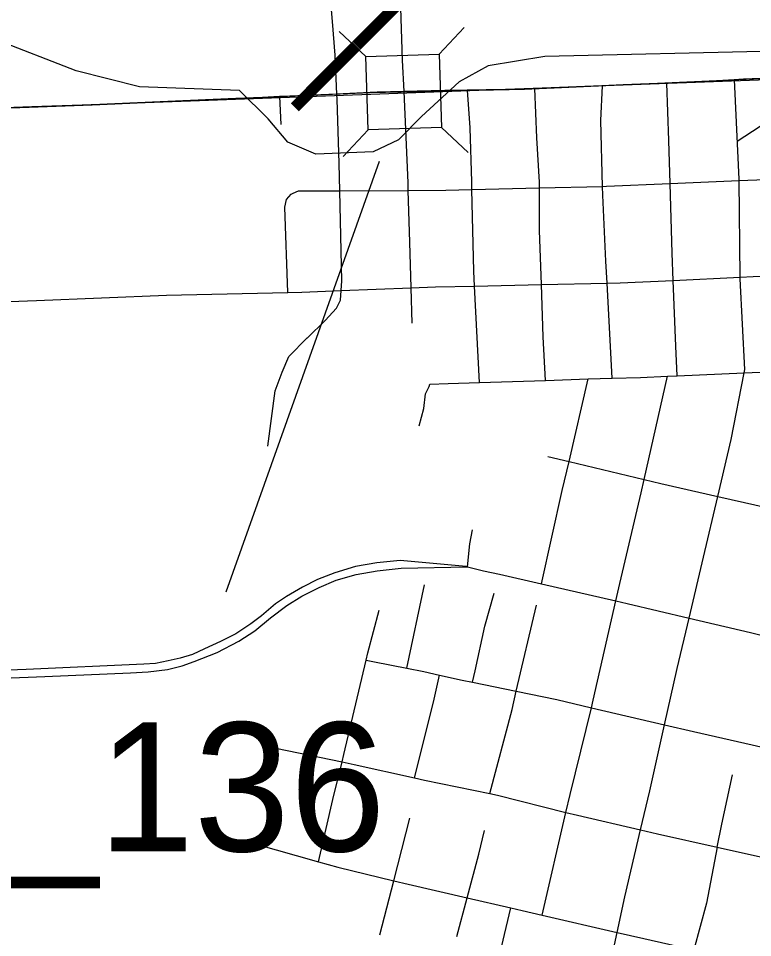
# Model space of a CAD drawing. Extents: x 128.7 to 185.5, y -21.4 to 12.6.
# Drawn here: x 170.223 to 170.851, y -6.129 to -5.344 of the extents above; entities that cross this region are included whole.
import ezdxf

# ---------------------------------------------------------------- set-up
doc = ezdxf.new("R2010")
doc.units = 0
for name, color, linetype in [('tdCoCityStreetMinor', 7, 'Continuous'), ('tdCoHydroRiver', 7, 'Continuous'), ('tdCoPriCL', 7, 'Continuous'), ('tdCoPrimary', 7, 'Continuous'), ('tdCoPriNonDiv', 7, 'Continuous'), ('tdCoPriNonDivCL', 7, 'Continuous'), ('tdCoSectLine', 7, 'Continuous'), ('tdCoStrucNonDivPri', 7, 'Continuous'), ('tdCoStrucPriMaintName', 7, 'Continuous'), ('tdStHwyPriRefPost1', 7, 'Continuous')]:
    doc.layers.add(name, color=color, linetype=linetype)

msp = doc.modelspace()

# ---------------------------------------------------------------- linework, layer by layer
at = {"layer": 'tdCoCityStreetMinor'}
for p, q in [((170.44777, -5.4345), (170.44681, -5.41066)), ((170.78008, -5.48489), (170.83915, -5.48238)), ((170.83994, -5.56483), (170.83915, -5.48238)), ((170.49808, -5.491), (170.55648, -5.49077)), ((170.61091, -5.49008), (170.66849, -5.48864)), ((170.66849, -5.48864), (170.7224, -5.48728)), ((170.78269, -5.56756), (170.83994, -5.56483)), ((170.613, -5.57244), (170.6702, -5.57119)), ((170.61727, -5.65471), (170.613, -5.57244)), ((170.6702, -5.57119), (170.72631, -5.56997)), ((170.73069, -5.65114), (170.72631, -5.56997)), ((170.49909, -5.57631), (170.55895, -5.57398)), ((170.55981, -5.60409), (170.55895, -5.57398)), ((170.71022, -5.65178), (170.73069, -5.65114)), ((170.75792, -5.73766), (170.77781, -5.64938)), ((170.77781, -5.64938), (170.78605, -5.64903)), ((170.78605, -5.64903), (170.84336, -5.64655)), ((170.61727, -5.65471), (170.67357, -5.65294)), ((170.67357, -5.65294), (170.71022, -5.65178)), ((170.69381, -5.72224), (170.71022, -5.65178)), ((170.67572, -5.71789), (170.69381, -5.72224)), ((170.69381, -5.72224), (170.75792, -5.73766)), ((170.55511, -5.89859), (170.57033, -5.82744)), ((170.67018, -5.82671), (170.73377, -5.84114)), ((170.64878, -5.91845), (170.6661, -5.8449)), ((170.61132, -5.91076), (170.64878, -5.91845)), ((170.71287, -5.93245), (170.77542, -5.9471)), ((170.43363, -5.9649), (170.49988, -5.97875)), ((170.54404, -6.08027), (170.55768, -6.0268)), ((170.67087, -6.10963), (170.69119, -6.02186)), ((170.42451, -6.0485), (170.47981, -6.06408)), ((170.53228, -6.12643), (170.54404, -6.08027)), ((170.59787, -6.12791), (170.60669, -6.09485)), ((170.60669, -6.09485), (170.64398, -6.10344)), ((170.67087, -6.10963), (170.73477, -6.12436))]:
    msp.add_line(p, q, dxfattribs=at)
for points in [[(170.49808, -5.491), (170.49758, -5.4678), (170.49561, -5.4128), (170.49541, -5.40844), (170.49389, -5.37532), (170.49167, -5.34647), (170.49082, -5.33665)], [(170.55648, -5.49077), (170.55628, -5.48432), (170.55286, -5.40636), (170.55167, -5.37943), (170.55023, -5.33491)], [(170.78008, -5.48489), (170.77905, -5.44823), (170.77745, -5.3992)], [(170.83915, -5.48238), (170.83913, -5.48111), (170.83544, -5.40245), (170.83516, -5.39628)], [(170.61091, -5.49008), (170.61078, -5.48333), (170.6093, -5.43722), (170.60709, -5.40506)], [(170.66849, -5.48864), (170.66848, -5.48358), (170.66626, -5.44585), (170.66452, -5.40383)], [(170.7224, -5.48728), (170.72109, -5.43097), (170.72227, -5.40147)], [(170.7224, -5.48728), (170.72578, -5.4872), (170.78008, -5.48489)], [(170.78269, -5.56756), (170.78176, -5.54441), (170.78008, -5.48489)], [(170.83915, -5.48238), (170.8767, -5.48078), (170.90386, -5.47944)], [(170.45358, -5.57789), (170.45106, -5.5052), (170.45254, -5.49854), (170.45648, -5.49385), (170.45818, -5.49311), (170.46265, -5.49114), (170.49808, -5.491)], [(170.49909, -5.57631), (170.49972, -5.56786), (170.49808, -5.491)], [(170.55648, -5.49077), (170.58842, -5.49065), (170.61091, -5.49008)], [(170.55895, -5.57398), (170.55784, -5.53504), (170.55648, -5.49077)], [(170.613, -5.57244), (170.61234, -5.5597), (170.61091, -5.49008)], [(170.6702, -5.57119), (170.66857, -5.52493), (170.66849, -5.48864)], [(170.72631, -5.56997), (170.72529, -5.55107), (170.72257, -5.49484), (170.7224, -5.48728)], [(170.83994, -5.56483), (170.85122, -5.56429), (170.90855, -5.56164)], [(170.84336, -5.64655), (170.8439, -5.64377), (170.83996, -5.56633), (170.83994, -5.56483)], [(170.55895, -5.57398), (170.57971, -5.57317), (170.613, -5.57244)], [(170.67357, -5.65294), (170.67177, -5.61568), (170.6702, -5.57119)], [(170.72631, -5.56997), (170.73753, -5.56972), (170.78269, -5.56756)], [(170.78605, -5.64903), (170.78496, -5.62382), (170.78269, -5.56756)], [(170.16289, -5.58752), (170.2389, -5.58476), (170.34987, -5.58032), (170.41456, -5.57881), (170.45358, -5.57789)], [(170.43659, -5.70917), (170.44276, -5.66182), (170.44868, -5.64604), (170.45459, -5.63272), (170.47013, -5.61669), (170.47029, -5.61654), (170.48542, -5.60189), (170.49504, -5.59129), (170.49849, -5.58438), (170.49909, -5.57631)], [(170.45358, -5.57789), (170.46553, -5.57761), (170.49909, -5.57631)], [(170.84336, -5.64655), (170.92619, -5.64298), (170.961, -5.64163)], [(170.73069, -5.65114), (170.7548, -5.65038), (170.77781, -5.64938)], [(170.82083, -5.75214), (170.83231, -5.70345), (170.84336, -5.64655)], [(170.56565, -5.69181), (170.56984, -5.67701), (170.57132, -5.66443), (170.57419, -5.65812), (170.57502, -5.6563), (170.59056, -5.65556), (170.61727, -5.65471)], [(170.67018, -5.82671), (170.68805, -5.74699), (170.69381, -5.72224)], [(170.73377, -5.84114), (170.73712, -5.8264), (170.75537, -5.74897), (170.75792, -5.73766)], [(170.75792, -5.73766), (170.77214, -5.74108), (170.82083, -5.75214)], [(170.79636, -5.85589), (170.80864, -5.80381), (170.82083, -5.75214)], [(170.82083, -5.75214), (170.87522, -5.7645), (170.9495, -5.78133)], [(170.60713, -5.81209), (170.60905, -5.79249), (170.61127, -5.78065)], [(170.60713, -5.81209), (170.60596, -5.81198), (170.54961, -5.80686), (170.52955, -5.80867), (170.51131, -5.81195), (170.49371, -5.81738), (170.47892, -5.82297), (170.46626, -5.82954), (170.45245, -5.8376), (170.44308, -5.84385), (170.43108, -5.85404), (170.42187, -5.86078), (170.40921, -5.86933), (170.39622, -5.87591), (170.38241, -5.88215), (170.37203, -5.88704), (170.36158, -5.89015), (170.35136, -5.89237), (170.34046, -5.89459), (170.33068, -5.89526), (170.22999, -5.89971), (170.04128, -5.90704), (169.88866, -5.91242), (169.8874, -5.91246)], [(169.88789, -5.91981), (169.88825, -5.91979), (169.88894, -5.91976), (170.06595, -5.91304), (170.246, -5.90571), (170.31935, -5.90282), (170.33424, -5.90193), (170.35069, -5.89971), (170.36336, -5.89682), (170.37358, -5.89304), (170.39326, -5.88528), (170.41168, -5.87574), (170.42549, -5.86686), (170.4388, -5.85585), (170.45261, -5.84516), (170.4656, -5.83727), (170.4804, -5.82971), (170.49487, -5.82363), (170.51196, -5.81886), (170.52988, -5.81573), (170.55043, -5.81327), (170.60713, -5.81209)], [(170.60713, -5.81209), (170.62071, -5.81548), (170.63434, -5.81857), (170.67018, -5.82671)], [(170.61132, -5.91076), (170.61349, -5.901), (170.62187, -5.86277), (170.62977, -5.83476)], [(170.71287, -5.93245), (170.71444, -5.92603), (170.73377, -5.84114)], [(170.73377, -5.84114), (170.74352, -5.84335), (170.79636, -5.85589)], [(170.52047, -5.89186), (170.52192, -5.88574), (170.53154, -5.84924)], [(170.77542, -5.9471), (170.7862, -5.899), (170.79636, -5.85589)], [(170.79636, -5.85589), (170.84887, -5.86836), (170.86609, -5.87245), (170.92557, -5.8862)], [(170.49988, -5.97875), (170.50145, -5.9723), (170.52047, -5.89186)], [(170.52047, -5.89186), (170.52774, -5.89341), (170.55511, -5.89859)], [(170.55511, -5.89859), (170.56991, -5.90155), (170.58309, -5.90454)], [(170.56173, -5.99235), (170.5779, -5.92766), (170.58309, -5.90454)], [(170.58309, -5.90454), (170.60246, -5.90895), (170.61132, -5.91076)], [(170.62618, -6.00574), (170.64514, -5.93392), (170.64878, -5.91845)], [(170.64878, -5.91845), (170.68336, -5.92554), (170.71287, -5.93245)], [(170.69119, -6.02186), (170.69471, -6.00667), (170.71287, -5.93245)], [(170.75487, -6.03679), (170.76277, -6.00357), (170.77542, -5.9471)], [(170.77542, -5.9471), (170.80025, -5.95291), (170.90415, -5.97641)], [(170.47981, -6.06408), (170.49208, -6.01077), (170.49988, -5.97875)], [(170.49988, -5.97875), (170.50004, -5.97878), (170.51033, -5.98093), (170.56173, -5.99235)], [(170.56173, -5.99235), (170.57025, -5.99425), (170.62618, -6.00574)], [(170.82046, -6.05155), (170.82426, -6.03191), (170.83338, -5.98974)], [(170.62618, -6.00574), (170.63265, -6.00707), (170.69119, -6.02186)], [(170.69119, -6.02186), (170.70096, -6.02433), (170.75487, -6.03679)], [(170.60669, -6.09485), (170.61662, -6.05762), (170.62155, -6.0374)], [(170.73477, -6.12436), (170.74132, -6.09382), (170.75487, -6.03679)], [(170.75487, -6.03679), (170.76927, -6.04011), (170.82046, -6.05155)], [(170.82046, -6.05155), (170.81119, -6.09948), (170.80027, -6.13933)], [(170.82046, -6.05155), (170.88297, -6.06551), (170.88354, -6.06564)], [(170.47981, -6.06408), (170.49627, -6.06872), (170.54404, -6.08027)], [(170.54404, -6.08027), (170.55644, -6.08327), (170.60669, -6.09485)], [(170.71979, -6.18945), (170.62969, -6.16465), (170.64398, -6.10344)], [(170.64398, -6.10344), (170.65385, -6.10571), (170.67087, -6.10963)], [(170.71979, -6.18945), (170.72652, -6.16287), (170.73477, -6.12436)], [(170.73477, -6.12436), (170.75767, -6.12963), (170.80027, -6.13933)]]:
    msp.add_lwpolyline(points, dxfattribs=at)
at = {"layer": 'tdCoHydroRiver'}
msp.add_lwpolyline([(170.87035, -5.3718), (170.6732, -5.37631), (170.62459, -5.38451), (170.59986, -5.3981), (170.56786, -5.42776), (170.54811, -5.44747), (170.52642, -5.45778), (170.47756, -5.45968), (170.45348, -5.44957), (170.43692, -5.42969), (170.4123, -5.40539), (170.32694, -5.4024), (170.27274, -5.38872), (170.20223, -5.36147)], dxfattribs=at)
at = {"layer": 'tdCoPriCL'}
msp.add_lwpolyline([(170.8575, -5.39529), (170.83478, -5.39628), (170.8062, -5.39801), (170.77707, -5.3992), (170.74011, -5.40072), (170.72189, -5.40147), (170.66414, -5.40383), (170.65577, -5.40417), (170.60671, -5.40506), (170.58771, -5.40541), (170.55248, -5.40636), (170.52994, -5.40697), (170.52384, -5.40713), (170.49503, -5.40844), (170.44866, -5.41056), (170.44643, -5.41066), (170.43185, -5.41132), (170.40909, -5.41233), (170.28636, -5.41774), (170.23491, -5.41942), (170.1961, -5.42069)], dxfattribs=at)
at = {"layer": 'tdCoPrimary'}
for points in [[(170.85788, -5.39529), (170.84333, -5.39579), (170.83516, -5.39628), (170.80658, -5.39801), (170.80576, -5.39804), (170.77745, -5.3992), (170.74049, -5.40072), (170.72227, -5.40147), (170.66452, -5.40383), (170.65615, -5.40417), (170.60709, -5.40506), (170.58809, -5.40541), (170.55286, -5.40636), (170.52422, -5.40713), (170.49541, -5.40844), (170.44904, -5.41056), (170.44681, -5.41066), (170.43223, -5.41132), (170.28674, -5.41774), (170.19648, -5.42069)], [(170.80576, -5.39804), (170.77745, -5.3992), (170.74049, -5.40072), (170.72227, -5.40147), (170.66452, -5.40383), (170.65615, -5.40417), (170.60709, -5.40506)], [(170.80576, -5.39804), (170.77745, -5.3992), (170.74049, -5.40072), (170.72227, -5.40147), (170.66452, -5.40383), (170.65615, -5.40417), (170.60709, -5.40506)], [(170.90811, -5.40665), (170.89166, -5.40269), (170.87687, -5.39899), (170.85788, -5.39529), (170.84333, -5.39579), (170.83516, -5.39628), (170.80658, -5.39801), (170.80576, -5.39804)], [(170.90811, -5.40665), (170.89166, -5.40269), (170.87687, -5.39899), (170.85788, -5.39529), (170.84333, -5.39579), (170.83516, -5.39628), (170.80658, -5.39801), (170.80576, -5.39804)], [(170.60709, -5.40506), (170.58809, -5.40541), (170.55286, -5.40636), (170.52422, -5.40713), (170.49541, -5.40844), (170.44904, -5.41056), (170.44681, -5.41066), (170.43223, -5.41132), (170.28674, -5.41774), (170.19648, -5.42069), (170.15476, -5.42235), (170.0532, -5.42637), (169.95225, -5.43002), (169.91683, -5.4313), (169.86743, -5.43269)], [(170.60709, -5.40506), (170.58809, -5.40541), (170.55286, -5.40636), (170.52422, -5.40713), (170.49541, -5.40844), (170.44904, -5.41056), (170.44681, -5.41066), (170.43223, -5.41132), (170.28674, -5.41774), (170.19648, -5.42069), (170.15476, -5.42235), (170.0532, -5.42637), (169.95225, -5.43002), (169.91683, -5.4313), (169.86743, -5.43269)]]:
    msp.add_lwpolyline(points, dxfattribs=at)
at = {"layer": 'tdCoPriNonDiv'}
msp.add_lwpolyline([(169.05163, -5.46367), (169.40703, -5.44938), (169.68365, -5.4382), (169.91645, -5.4313), (170.28636, -5.41774), (170.52384, -5.40713), (170.65577, -5.40417), (170.8575, -5.39529), (170.87649, -5.39899), (170.96405, -5.4206)], dxfattribs=at)
at = {"layer": 'tdCoPriNonDivCL'}
msp.add_lwpolyline([(170.8575, -5.39529), (170.84295, -5.39579), (170.83478, -5.39628), (170.8062, -5.39801), (170.77707, -5.3992), (170.74011, -5.40072), (170.72189, -5.40147), (170.66414, -5.40383), (170.65577, -5.40417), (170.60671, -5.40506), (170.58771, -5.40541), (170.55248, -5.40636), (170.52384, -5.40713), (170.49503, -5.40844), (170.44866, -5.41056), (170.44643, -5.41066), (170.43185, -5.41132), (170.40909, -5.41233), (170.28636, -5.41774), (170.1961, -5.42069)], dxfattribs=at)
msp.add_lwpolyline([(170.8575, -5.39529), (170.84295, -5.39579), (170.83478, -5.39628), (170.8062, -5.39801), (170.77707, -5.3992), (170.74011, -5.40072), (170.72189, -5.40147), (170.66414, -5.40383), (170.65577, -5.40417), (170.60671, -5.40506), (170.58771, -5.40541), (170.55248, -5.40636), (170.52384, -5.40713), (170.49503, -5.40844), (170.44866, -5.41056), (170.44643, -5.41066), (170.43185, -5.41132), (170.40909, -5.41233), (170.28636, -5.41774), (170.1961, -5.42069)], dxfattribs=at)
at = {"layer": 'tdCoSectLine'}
msp.add_lwpolyline([(170.15438, -5.42235), (171.14832, -5.38547)], dxfattribs=at)
at = {"layer": 'tdCoStrucNonDivPri'}
for p, q in [((170.58293, -5.37454), (170.60435, -5.35171)), ((170.52036, -5.37652), (170.49754, -5.3551)), ((170.52234, -5.43909), (170.50092, -5.46191)), ((170.58491, -5.4371), (170.60773, -5.45852)), ((170.86373, -5.43187), (170.83752, -5.44898))]:
    msp.add_line(p, q, dxfattribs=at)
msp.add_lwpolyline([(170.58491, -5.4371), (170.52234, -5.43909), (170.52036, -5.37652), (170.58293, -5.37454)], close=True, dxfattribs=at)
at = {"layer": 'tdCoStrucPriMaintName'}
msp.add_line((170.53171, -5.46598), (170.40065, -5.83379), dxfattribs=at)
msp.add_line((170.53171, -5.46598), (170.40065, -5.83379), dxfattribs=at)
msp.add_line((170.53171, -5.46598), (170.40065, -5.83379), dxfattribs=at)

# ---------------------------------------------------------------- texts
msp.add_text('230____136', height=0.11, dxfattribs=at).set_placement((169.71897, -6.05506))
msp.add_text('230____136', height=0.11, dxfattribs=at).set_placement((169.71897, -6.05506))
msp.add_text('230____136', height=0.11, dxfattribs=at).set_placement((169.71897, -6.05506))
at = {"layer": 'tdStHwyPriRefPost1'}
msp.add_text('‒‒1', height=0.1, rotation=45, dxfattribs=at).set_placement((170.48561, -5.44584))

doc.saveas('drawing.dxf')
